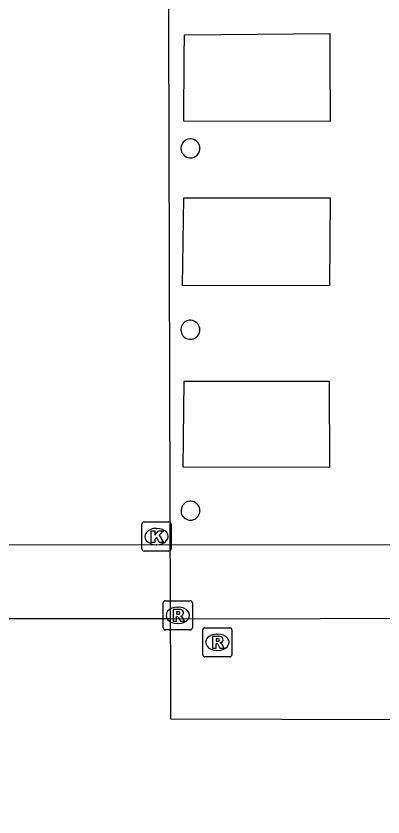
# Model space of a CAD drawing. Extents: x 161477 to 163040, y 383680 to 384868.
# Drawn here: x 162022.66 to 162035.25, y 384246.75 to 384274.2 of the extents above; entities that cross this region are included whole.
import ezdxf

# ---------------------------------------------------------------- set-up
doc = ezdxf.new("R2010")
doc.units = 0
for name, color, linetype in [('IMGEO_Kolk', 7, 'Continuous'), ('IMGEO_Pand', 7, 'Continuous'), ('IMGEO_Pand_overbouw', 7, 'Continuous'), ('IMGEO_Rijbaan_lokaal_open', 7, 'Continuous'), ('IMGEO_Rioolput', 7, 'Continuous'), ('IMGEO_Voetpad_open', 7, 'Continuous')]:
    doc.layers.add(name, color=color, linetype=linetype)

msp = doc.modelspace()

# ---------------------------------------------------------------- linework, layer by layer
at = {"layer": 'IMGEO_Kolk'}
for p, q in [((162026.975, 384255.933), (162026.975, 384256.785)), ((162027.05, 384256.859), (162027.902, 384256.859)), ((162027.976, 384256.785), (162027.976, 384255.933)), ((162027.463, 384256.639), (162027.488, 384256.639)), ((162027.902, 384255.859), (162027.05, 384255.859)), ((162027.486, 384256.079), (162027.461, 384256.079))]:
    msp.add_line(p, q, dxfattribs=at)
for points in [[(162026.975, 384255.933), (162026.975, 384256.785)], [(162027.05, 384256.859), (162027.902, 384256.859)], [(162027.976, 384256.785), (162027.976, 384255.933)], [(162027.296, 384256.559), (162027.419, 384256.559), (162027.419, 384256.408), (162027.549, 384256.559), (162027.713, 384256.559), (162027.567, 384256.408), (162027.72, 384256.159), (162027.568, 384256.159), (162027.483, 384256.323), (162027.419, 384256.256), (162027.419, 384256.159), (162027.296, 384256.159), (162027.296, 384256.559)], [(162027.902, 384255.859), (162027.05, 384255.859)]]:
    msp.add_lwpolyline(points, dxfattribs=at)
for centre, start, end in [((162027.052, 384256.783), 91.552, 178.448), ((162027.052, 384256.783), 91.552, 178.448), ((162027.9, 384256.783), 1.552, 88.448), ((162027.9, 384256.783), 1.552, 88.448), ((162027.052, 384255.935), 181.552, 268.448), ((162027.052, 384255.935), 181.552, 268.448), ((162027.9, 384255.935), 271.552, 358.448), ((162027.9, 384255.935), 271.552, 358.448)]:
    msp.add_arc(centre, 0.0765, start, end, dxfattribs=at)
for centre, major_axis, ratio, start_param, end_param in [((162027.462, 384256.359), (-0.387, 0.002), 0.722429, 4.712389, 7.853982), ((162027.487, 384256.359), (-0.39, 0.002), 0.717154, 1.570796, 4.712389)]:
    msp.add_ellipse(centre, major_axis=major_axis, ratio=ratio, start_param=start_param, end_param=end_param, dxfattribs=at)
at = {"layer": 'IMGEO_Pand'}
for centre, radius, start, end in [((162028.641, 384269.662), 0.327, 77.1704, 359.8859), ((162028.641, 384269.662), 0.326, 359.8639, 77.1924), ((162028.636, 384263.445), 0.326, 77.1303, 0.0569), ((162028.637, 384263.445), 0.325, 359.933, 77.2542), ((162028.643, 384257.244), 0.325, 77.09, 359.8761), ((162028.642, 384257.243), 0.325, 359.9646, 77.0014)]:
    msp.add_arc(centre, radius, start, end, dxfattribs=at)
at = {"layer": 'IMGEO_Pand_overbouw'}
msp.add_lwpolyline([(162019.714, 384256.084), (162058.456, 384256.073), (162060.816, 384256.115), (162156.344, 384256.098)], dxfattribs=at)
at = {"layer": 'IMGEO_Rijbaan_lokaal_open'}
for points in [[(162021.759, 384349.699), (162021.759, 384368.798), (162027.862, 384368.791), (162027.862, 384282.06), (162027.95, 384253.54)], [(162027.95, 384253.54), (162027.77, 384253.54), (162021.847, 384253.534)]]:
    msp.add_lwpolyline(points, dxfattribs=at)
at = {"layer": 'IMGEO_Rioolput'}
for p, q in [((162027.706, 384253.231), (162027.706, 384254.083)), ((162027.781, 384254.157), (162028.633, 384254.157)), ((162028.194, 384253.937), (162028.219, 384253.937)), ((162028.707, 384254.083), (162028.707, 384253.231)), ((162028.217, 384253.377), (162028.192, 384253.377)), ((162028.633, 384253.157), (162027.781, 384253.157)), ((162029.062, 384252.309), (162029.062, 384253.161)), ((162029.137, 384253.235), (162029.989, 384253.235)), ((162030.063, 384253.161), (162030.063, 384252.309)), ((162029.55, 384253.015), (162029.575, 384253.015)), ((162029.573, 384252.455), (162029.548, 384252.455)), ((162029.989, 384252.235), (162029.137, 384252.235))]:
    msp.add_line(p, q, dxfattribs=at)
for points in [[(162027.706, 384253.231), (162027.706, 384254.083)], [(162027.781, 384254.157), (162028.633, 384254.157)], [(162028.707, 384254.083), (162028.707, 384253.231)], [(162028.295, 384253.855), (162028.043, 384253.857), (162028.043, 384253.457)], [(162028.221, 384253.776), (162028.167, 384253.776), (162028.167, 384253.695)], [(162028.167, 384253.695), (162028.219, 384253.695)], [(162028.043, 384253.457), (162028.167, 384253.457), (162028.167, 384253.619), (162028.178, 384253.619)], [(162028.225, 384253.59), (162028.296, 384253.457), (162028.436, 384253.457), (162028.371, 384253.583)], [(162028.633, 384253.157), (162027.781, 384253.157)], [(162029.062, 384252.309), (162029.062, 384253.161)], [(162029.137, 384253.235), (162029.989, 384253.235)], [(162030.063, 384253.161), (162030.063, 384252.309)], [(162029.651, 384252.933), (162029.399, 384252.935), (162029.399, 384252.535)], [(162029.577, 384252.854), (162029.523, 384252.854), (162029.523, 384252.773)], [(162029.399, 384252.535), (162029.523, 384252.535), (162029.523, 384252.697), (162029.534, 384252.697)], [(162029.523, 384252.773), (162029.575, 384252.773)], [(162029.581, 384252.668), (162029.652, 384252.535), (162029.792, 384252.535), (162029.727, 384252.661)], [(162029.989, 384252.235), (162029.137, 384252.235)]]:
    msp.add_lwpolyline(points, dxfattribs=at)
for centre, radius, start, end in [((162027.783, 384254.081), 0.0765, 91.552, 178.448), ((162027.783, 384254.081), 0.0765, 91.552, 178.448), ((162028.631, 384254.081), 0.0765, 1.552, 88.448), ((162028.631, 384254.081), 0.0765, 1.552, 88.448), ((162028.203, 384253.884), 0.19, 274.7715, 282.9687), ((162028.227, 384253.68), 0.0964, 77.0061, 93.1865), ((162028.241, 384253.737), 0.0378, 276.6634, 79.6772), ((162028.294, 384253.745), 0.109, 350.3612, 89.416), ((162028.292, 384253.745), 0.112, 277.5842, 350.9817), ((162028.276, 384253.53), 0.108, 29.5134, 73.7905), ((162028.177, 384253.566), 0.0533, 26.0293, 88.6989), ((162027.783, 384253.233), 0.0765, 181.552, 268.448), ((162027.783, 384253.233), 0.0765, 181.552, 268.448), ((162028.631, 384253.233), 0.0765, 271.552, 358.448), ((162028.631, 384253.233), 0.0765, 271.552, 358.448), ((162029.139, 384253.159), 0.0765, 91.552, 178.448), ((162029.139, 384253.159), 0.0765, 91.552, 178.448), ((162029.987, 384253.159), 0.0765, 1.552, 88.448), ((162029.987, 384253.159), 0.0765, 1.552, 88.448), ((162029.583, 384252.758), 0.0964, 77.0061, 93.1865), ((162029.597, 384252.815), 0.0378, 276.6634, 79.6772), ((162029.65, 384252.823), 0.109, 350.3612, 89.416), ((162029.648, 384252.823), 0.112, 277.5842, 350.9817), ((162029.533, 384252.644), 0.0533, 26.0293, 88.6989), ((162029.559, 384252.962), 0.19, 274.7715, 282.9687), ((162029.632, 384252.608), 0.108, 29.5134, 73.7905), ((162029.139, 384252.311), 0.0765, 181.552, 268.448), ((162029.139, 384252.311), 0.0765, 181.552, 268.448), ((162029.987, 384252.311), 0.0765, 271.552, 358.448), ((162029.987, 384252.311), 0.0765, 271.552, 358.448)]:
    msp.add_arc(centre, radius, start, end, dxfattribs=at)
for centre, major_axis, ratio, start_param, end_param in [((162028.193, 384253.657), (-0.387, 0.002), 0.722429, 4.712389, 7.853982), ((162028.218, 384253.657), (-0.39, 0.002), 0.717154, 1.570796, 4.712389), ((162029.549, 384252.735), (-0.387, 0.002), 0.722429, 4.712389, 7.853982), ((162029.574, 384252.735), (-0.39, 0.002), 0.717154, 1.570796, 4.712389)]:
    msp.add_ellipse(centre, major_axis=major_axis, ratio=ratio, start_param=start_param, end_param=end_param, dxfattribs=at)
at = {"layer": 'IMGEO_Voetpad_open'}
for points in [[(162033.42, 384273.604), (162033.422, 384272.787), (162033.428, 384270.578), (162028.413, 384270.597), (162028.429, 384272.785), (162028.434, 384273.554), (162033.42, 384273.604)], [(162033.414, 384264.964), (162028.372, 384264.946), (162028.412, 384267.964), (162033.429, 384267.971), (162033.414, 384264.964)], [(162033.415, 384258.722), (162028.391, 384258.733), (162028.43, 384261.688), (162033.4, 384261.689), (162033.415, 384258.722)], [(162027.95, 384253.54), (162064.015, 384253.615), (162064.015, 384254.642)], [(162027.95, 384253.54), (162027.955, 384251.781), (162027.959, 384250.112), (162035.568, 384250.087), (162035.627, 384247.097), (162037.619, 384247.068), (162066.605, 384246.747)]]:
    msp.add_lwpolyline(points, dxfattribs=at)

doc.saveas('drawing.dxf')
